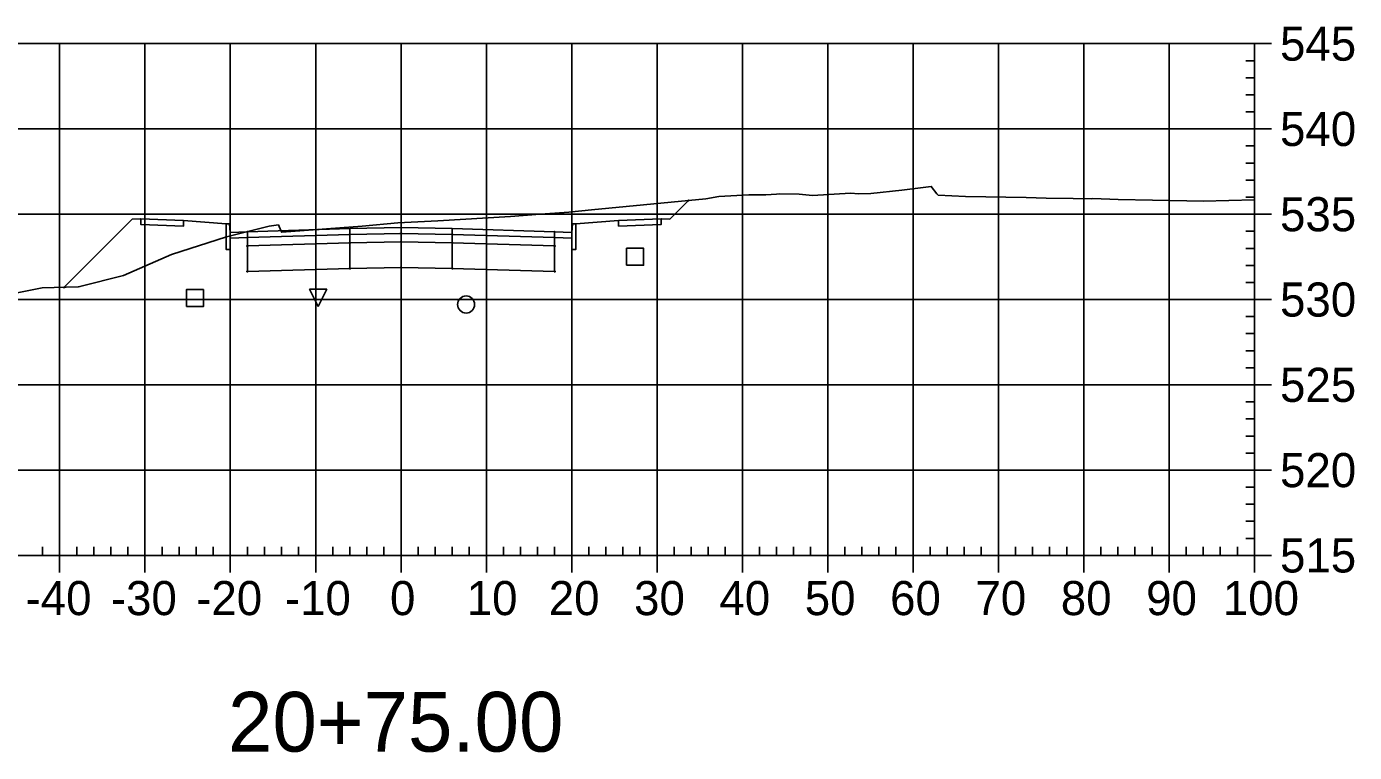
# Model space of a CAD drawing. Extents: x 704834 to 709892, y 372981 to 377533.
# Drawn here: x 707536 to 707691.6, y 376487.7 to 376572.8 of the extents above; entities that cross this region are included whole.
import ezdxf

# ---------------------------------------------------------------- set-up
doc = ezdxf.new("R2010")
doc.units = 0
for name, color, linetype in [('1', 7, 'Continuous'), ('10', 7, 'Continuous'), ('13', 7, 'Continuous'), ('14', 7, 'Continuous'), ('4', 7, 'Continuous'), ('57', 7, 'Continuous'), ('Default_Xsect', 7, 'Continuous'), ('Existing', 7, 'Continuous')]:
    doc.layers.add(name, color=color, linetype=linetype)

msp = doc.modelspace()

# ---------------------------------------------------------------- linework, layer by layer
for points in [[(707611.41, 376550.25), (707613.6, 376552.43)], [(707548.41, 376550.25), (707540.41, 376542.24)], [(707549.41, 376550.29), (707548.41, 376550.25)], [(707610.41, 376550.29), (707611.41, 376550.25)], [(707559.41, 376549.69), (707554.41, 376550.09)], [(707600.41, 376549.69), (707605.41, 376550.09)]]:
    msp.add_lwpolyline(points)
for points in [[(707554.41, 376550.09), (707549.41, 376550.29), (707549.41, 376549.62), (707554.41, 376549.42)], [(707605.41, 376549.42), (707610.41, 376549.62), (707610.41, 376550.29), (707605.41, 376550.09)], [(707559.91, 376548.69), (707559.83, 376549.69), (707559.41, 376549.69), (707559.41, 376546.69), (707559.91, 376546.69)], [(707561.91, 376548.77), (707559.91, 376548.69), (707559.91, 376548.02), (707561.91, 376548.1)], [(707573.91, 376549.13), (707561.91, 376548.77), (707561.91, 376548.1), (707573.91, 376548.46)], [(707579.91, 376549.25), (707573.91, 376549.13), (707573.91, 376548.46), (707579.91, 376548.58)], [(707579.91, 376548.58), (707573.91, 376548.46), (707573.91, 376547.46), (707579.91, 376547.58)], [(707579.86, 376548.53), (707579.96, 376548.53), (707579.96, 376548.63), (707579.86, 376548.63)], [(707579.91, 376548.58), (707585.91, 376548.46), (707585.91, 376549.13), (707579.91, 376549.25)], [(707579.91, 376547.58), (707585.91, 376547.46), (707585.91, 376548.46), (707579.91, 376548.58)], [(707585.91, 376548.46), (707597.91, 376548.1), (707597.91, 376548.77), (707585.91, 376549.13)], [(707597.91, 376548.1), (707599.91, 376548.02), (707599.91, 376548.69), (707597.91, 376548.77)], [(707599.91, 376546.69), (707600.41, 376546.69), (707600.41, 376549.69), (707600, 376549.69), (707599.91, 376548.69)], [(707561.86, 376547.05), (707561.96, 376547.05), (707561.96, 376547.15), (707561.86, 376547.15)], [(707573.91, 376548.46), (707561.91, 376548.1), (707561.91, 376547.1), (707573.91, 376547.46)], [(707573.91, 376547.46), (707561.91, 376547.1), (707561.91, 376544.1), (707573.91, 376544.46)], [(707573.86, 376548.41), (707573.96, 376548.41), (707573.96, 376548.51), (707573.86, 376548.51)], [(707573.86, 376547.41), (707573.96, 376547.41), (707573.96, 376547.51), (707573.86, 376547.51)], [(707579.91, 376547.58), (707573.91, 376547.46), (707573.91, 376544.46), (707579.91, 376544.58)], [(707579.86, 376547.53), (707579.96, 376547.53), (707579.96, 376547.63), (707579.86, 376547.63)], [(707579.91, 376544.58), (707585.91, 376544.46), (707585.91, 376547.46), (707579.91, 376547.58)], [(707585.86, 376548.41), (707585.96, 376548.41), (707585.96, 376548.51), (707585.86, 376548.51)], [(707585.86, 376547.41), (707585.96, 376547.41), (707585.96, 376547.51), (707585.86, 376547.51)], [(707585.91, 376547.46), (707597.91, 376547.1), (707597.91, 376548.1), (707585.91, 376548.46)], [(707585.91, 376544.46), (707597.91, 376544.1), (707597.91, 376547.1), (707585.91, 376547.46)], [(707597.86, 376547.05), (707597.96, 376547.05), (707597.96, 376547.15), (707597.86, 376547.15)], [(707561.86, 376544.05), (707561.96, 376544.05), (707561.96, 376544.15), (707561.86, 376544.15)], [(707573.86, 376544.41), (707573.96, 376544.41), (707573.96, 376544.51), (707573.86, 376544.51)], [(707579.86, 376544.53), (707579.96, 376544.53), (707579.96, 376544.63), (707579.86, 376544.63)], [(707585.86, 376544.41), (707585.96, 376544.41), (707585.96, 376544.51), (707585.86, 376544.51)], [(707597.86, 376544.05), (707597.96, 376544.05), (707597.96, 376544.15), (707597.86, 376544.15)]]:
    msp.add_lwpolyline(points, close=True)
at = {"layer": '1'}
msp.add_lwpolyline([(707570.2, 376540.02), (707569.2, 376542.02), (707571.2, 376542.02)], close=True, dxfattribs=at)
at = {"layer": '10'}
msp.add_lwpolyline([(707554.76, 376539.99), (707556.76, 376539.99), (707556.76, 376541.99), (707554.76, 376541.99)], close=True, dxfattribs=at)
at = {"layer": '13'}
msp.add_circle((707587.54, 376540.24), 1, dxfattribs=at)
at = {"layer": '14'}
for points in [[(707613.6, 376552.43), (707613.6, 376552.48), (707613.6, 376552.43), (707613.55, 376552.43), (707613.6, 376552.43), (707613.6, 376552.38), (707613.6, 376552.43), (707613.65, 376552.43)], [(707561.91, 376548.77), (707561.91, 376548.82), (707561.91, 376548.77), (707561.86, 376548.77), (707561.91, 376548.77), (707561.91, 376548.72), (707561.91, 376548.77), (707561.96, 376548.77)], [(707579.91, 376549.25), (707579.91, 376549.3), (707579.91, 376549.25), (707579.86, 376549.25), (707579.91, 376549.25), (707579.91, 376549.2), (707579.91, 376549.25), (707579.96, 376549.25)], [(707597.91, 376548.77), (707597.91, 376548.82), (707597.91, 376548.77), (707597.86, 376548.77), (707597.91, 376548.77), (707597.91, 376548.72), (707597.91, 376548.77), (707597.96, 376548.77)], [(707540.41, 376542.24), (707540.41, 376542.29), (707540.41, 376542.24), (707540.36, 376542.24), (707540.41, 376542.24), (707540.41, 376542.19), (707540.41, 376542.24), (707540.46, 376542.24)]]:
    msp.add_lwpolyline(points, dxfattribs=at)
at = {"layer": '4'}
msp.add_lwpolyline([(707606.34, 376544.83), (707608.34, 376544.83), (707608.34, 376546.83), (707606.34, 376546.83)], close=True, dxfattribs=at)
at = {"layer": '57'}
for p, q in [((707479.91, 376570.82), (707679.91, 376570.82)), ((707539.91, 376510.82), (707539.91, 376570.82)), ((707549.91, 376510.82), (707549.91, 376570.82)), ((707559.91, 376510.82), (707559.91, 376570.82)), ((707569.91, 376510.82), (707569.91, 376570.82)), ((707579.91, 376510.82), (707579.91, 376570.82)), ((707589.91, 376510.82), (707589.91, 376570.82)), ((707599.91, 376510.82), (707599.91, 376570.82)), ((707609.91, 376510.82), (707609.91, 376570.82)), ((707619.91, 376510.82), (707619.91, 376570.82)), ((707629.91, 376510.82), (707629.91, 376570.82)), ((707639.91, 376510.82), (707639.91, 376570.82)), ((707649.91, 376510.82), (707649.91, 376570.82)), ((707659.91, 376510.82), (707659.91, 376570.82)), ((707669.91, 376510.82), (707669.91, 376570.82)), ((707679.91, 376510.82), (707679.91, 376570.82)), ((707679.91, 376510.82), (707679.91, 376570.82)), ((707681.91, 376570.82), (707679.91, 376570.82)), ((707679.91, 376568.82), (707678.91, 376568.82)), ((707679.91, 376566.82), (707678.91, 376566.82)), ((707679.91, 376564.82), (707678.91, 376564.82)), ((707679.91, 376562.82), (707678.91, 376562.82)), ((707479.91, 376560.82), (707679.91, 376560.82)), ((707681.91, 376560.82), (707679.91, 376560.82)), ((707679.91, 376558.82), (707678.91, 376558.82)), ((707679.91, 376556.82), (707678.91, 376556.82)), ((707679.91, 376554.82), (707678.91, 376554.82)), ((707679.91, 376552.82), (707678.91, 376552.82)), ((707479.91, 376550.82), (707679.91, 376550.82)), ((707681.91, 376550.82), (707679.91, 376550.82)), ((707679.91, 376548.82), (707678.91, 376548.82)), ((707679.91, 376546.82), (707678.91, 376546.82)), ((707679.91, 376544.82), (707678.91, 376544.82)), ((707679.91, 376542.82), (707678.91, 376542.82)), ((707479.91, 376540.82), (707679.91, 376540.82)), ((707681.91, 376540.82), (707679.91, 376540.82)), ((707679.91, 376538.82), (707678.91, 376538.82)), ((707679.91, 376536.82), (707678.91, 376536.82)), ((707679.91, 376534.82), (707678.91, 376534.82)), ((707679.91, 376532.82), (707678.91, 376532.82)), ((707479.91, 376530.82), (707679.91, 376530.82)), ((707681.91, 376530.82), (707679.91, 376530.82)), ((707679.91, 376528.82), (707678.91, 376528.82)), ((707679.91, 376526.82), (707678.91, 376526.82)), ((707679.91, 376524.82), (707678.91, 376524.82)), ((707679.91, 376522.82), (707678.91, 376522.82)), ((707479.91, 376520.82), (707679.91, 376520.82)), ((707681.91, 376520.82), (707679.91, 376520.82)), ((707679.91, 376518.82), (707678.91, 376518.82)), ((707679.91, 376516.82), (707678.91, 376516.82)), ((707679.91, 376514.82), (707678.91, 376514.82)), ((707679.91, 376512.82), (707678.91, 376512.82)), ((707537.91, 376510.82), (707537.91, 376511.82)), ((707541.91, 376510.82), (707541.91, 376511.82)), ((707543.91, 376510.82), (707543.91, 376511.82)), ((707545.91, 376510.82), (707545.91, 376511.82)), ((707547.91, 376510.82), (707547.91, 376511.82)), ((707551.91, 376510.82), (707551.91, 376511.82)), ((707553.91, 376510.82), (707553.91, 376511.82)), ((707555.91, 376510.82), (707555.91, 376511.82)), ((707557.91, 376510.82), (707557.91, 376511.82)), ((707561.91, 376510.82), (707561.91, 376511.82)), ((707563.91, 376510.82), (707563.91, 376511.82)), ((707565.91, 376510.82), (707565.91, 376511.82)), ((707567.91, 376510.82), (707567.91, 376511.82)), ((707571.91, 376510.82), (707571.91, 376511.82)), ((707573.91, 376510.82), (707573.91, 376511.82)), ((707575.91, 376510.82), (707575.91, 376511.82)), ((707577.91, 376510.82), (707577.91, 376511.82)), ((707581.91, 376510.82), (707581.91, 376511.82)), ((707583.91, 376510.82), (707583.91, 376511.82)), ((707585.91, 376510.82), (707585.91, 376511.82)), ((707587.91, 376510.82), (707587.91, 376511.82)), ((707591.91, 376510.82), (707591.91, 376511.82)), ((707593.91, 376510.82), (707593.91, 376511.82)), ((707595.91, 376510.82), (707595.91, 376511.82)), ((707597.91, 376510.82), (707597.91, 376511.82)), ((707601.91, 376510.82), (707601.91, 376511.82)), ((707603.91, 376510.82), (707603.91, 376511.82)), ((707605.91, 376510.82), (707605.91, 376511.82)), ((707607.91, 376510.82), (707607.91, 376511.82)), ((707611.91, 376510.82), (707611.91, 376511.82)), ((707613.91, 376510.82), (707613.91, 376511.82)), ((707615.91, 376510.82), (707615.91, 376511.82)), ((707617.91, 376510.82), (707617.91, 376511.82)), ((707621.91, 376510.82), (707621.91, 376511.82)), ((707623.91, 376510.82), (707623.91, 376511.82)), ((707625.91, 376510.82), (707625.91, 376511.82)), ((707627.91, 376510.82), (707627.91, 376511.82)), ((707631.91, 376510.82), (707631.91, 376511.82)), ((707633.91, 376510.82), (707633.91, 376511.82)), ((707635.91, 376510.82), (707635.91, 376511.82)), ((707637.91, 376510.82), (707637.91, 376511.82)), ((707641.91, 376510.82), (707641.91, 376511.82)), ((707643.91, 376510.82), (707643.91, 376511.82)), ((707645.91, 376510.82), (707645.91, 376511.82)), ((707647.91, 376510.82), (707647.91, 376511.82)), ((707651.91, 376510.82), (707651.91, 376511.82)), ((707653.91, 376510.82), (707653.91, 376511.82)), ((707655.91, 376510.82), (707655.91, 376511.82)), ((707657.91, 376510.82), (707657.91, 376511.82)), ((707661.91, 376510.82), (707661.91, 376511.82)), ((707663.91, 376510.82), (707663.91, 376511.82)), ((707665.91, 376510.82), (707665.91, 376511.82)), ((707667.91, 376510.82), (707667.91, 376511.82)), ((707671.91, 376510.82), (707671.91, 376511.82)), ((707673.91, 376510.82), (707673.91, 376511.82)), ((707675.91, 376510.82), (707675.91, 376511.82)), ((707677.91, 376510.82), (707677.91, 376511.82)), ((707479.91, 376510.82), (707679.91, 376510.82)), ((707479.91, 376510.82), (707679.91, 376510.82)), ((707539.91, 376508.82), (707539.91, 376510.82)), ((707549.91, 376508.82), (707549.91, 376510.82)), ((707559.91, 376508.82), (707559.91, 376510.82)), ((707569.91, 376508.82), (707569.91, 376510.82)), ((707579.91, 376508.82), (707579.91, 376510.82)), ((707589.91, 376508.82), (707589.91, 376510.82)), ((707599.91, 376508.82), (707599.91, 376510.82)), ((707609.91, 376508.82), (707609.91, 376510.82)), ((707619.91, 376508.82), (707619.91, 376510.82)), ((707629.91, 376508.82), (707629.91, 376510.82)), ((707639.91, 376508.82), (707639.91, 376510.82)), ((707649.91, 376508.82), (707649.91, 376510.82)), ((707659.91, 376508.82), (707659.91, 376510.82)), ((707669.91, 376508.82), (707669.91, 376510.82)), ((707679.91, 376508.82), (707679.91, 376510.82)), ((707681.91, 376510.82), (707679.91, 376510.82))]:
    msp.add_line(p, q, dxfattribs=at)
at = {"layer": 'Default_Xsect'}
msp.add_lwpolyline([(707540.41, 376542.24), (707548.41, 376550.25), (707549.41, 376550.29), (707554.41, 376550.09), (707559.41, 376549.69), (707559.83, 376549.69), (707559.91, 376548.69), (707561.91, 376548.77), (707573.91, 376549.13), (707579.91, 376549.25), (707585.91, 376549.13), (707597.91, 376548.77), (707599.91, 376548.69), (707600, 376549.69), (707600.41, 376549.69), (707605.41, 376550.09), (707610.41, 376550.29), (707611.41, 376550.25), (707613.6, 376552.43)], dxfattribs=at)
at = {"layer": 'Existing'}
msp.add_lwpolyline([(707533.76, 376541.36), (707537.85, 376542.18), (707542.09, 376542.29), (707542.29, 376542.33), (707547.39, 376543.65), (707553, 376546.11), (707559.45, 376548.18), (707564.48, 376549.43), (707565.54, 376549.59), (707565.82, 376548.93), (707565.94, 376548.7), (707575.35, 376549.41), (707579.52, 376549.81), (707584.22, 376550.05), (707592.74, 376550.55), (707596.2, 376550.83), (707596.25, 376550.84), (707599.56, 376551.07), (707602.24, 376551.35), (707615.64, 376552.63), (707617.15, 376552.88), (707620.65, 376553.11), (707622.65, 376553.1), (707623.91, 376553.18), (707624.31, 376553.23), (707626.55, 376553.17), (707628.14, 376553), (707632.57, 376553.27), (707633.54, 376553.23), (707634.98, 376553.24), (707638.58, 376553.65), (707642.04, 376554.08), (707642.71, 376553.2), (707642.87, 376553.07), (707646.07, 376552.88), (707653.15, 376552.77), (707655.51, 376552.7), (707658.68, 376552.66), (707660.8, 376552.64), (707660.98, 376552.66), (707663.96, 376552.56), (707672, 376552.4), (707673.91, 376552.37), (707679.91, 376552.52)], dxfattribs=at)

# ---------------------------------------------------------------- texts
at = {"layer": '1'}
msp.add_text('20+75.00', height=7, dxfattribs=at).set_placement((707559.64, 376487.82))
at = {"layer": '14'}
for p in [(707549.38, 376550.24), (707610.38, 376550.24), (707549.38, 376549.57), (707554.38, 376549.37), (707605.38, 376549.37), (707610.38, 376549.57)]:
    msp.add_text('+', height=0.1, dxfattribs=at).set_placement(p)
at = {"layer": '57'}
for s, p in [('545', (707682.91, 376568.82)), ('540', (707682.91, 376558.82)), ('535', (707682.91, 376548.82)), ('530', (707682.91, 376538.82)), ('525', (707682.91, 376528.82)), ('520', (707682.91, 376518.82)), ('515', (707682.91, 376508.82)), ('-40', (707535.91, 376503.82)), ('-30', (707545.91, 376503.82)), ('-20', (707555.91, 376503.82)), ('-10', (707566.3, 376503.82)), ('0', (707578.62, 376503.82)), ('10', (707587.61, 376503.82)), ('20', (707597.22, 376503.82)), ('30', (707607.22, 376503.82)), ('40', (707617.22, 376503.82)), ('50', (707627.22, 376503.82)), ('60', (707637.22, 376503.82)), ('70', (707647.22, 376503.82)), ('80', (707657.22, 376503.82)), ('90', (707667.22, 376503.82)), ('100', (707676.21, 376503.82))]:
    msp.add_text(s, height=4, dxfattribs=at).set_placement(p)

doc.saveas('drawing.dxf')
